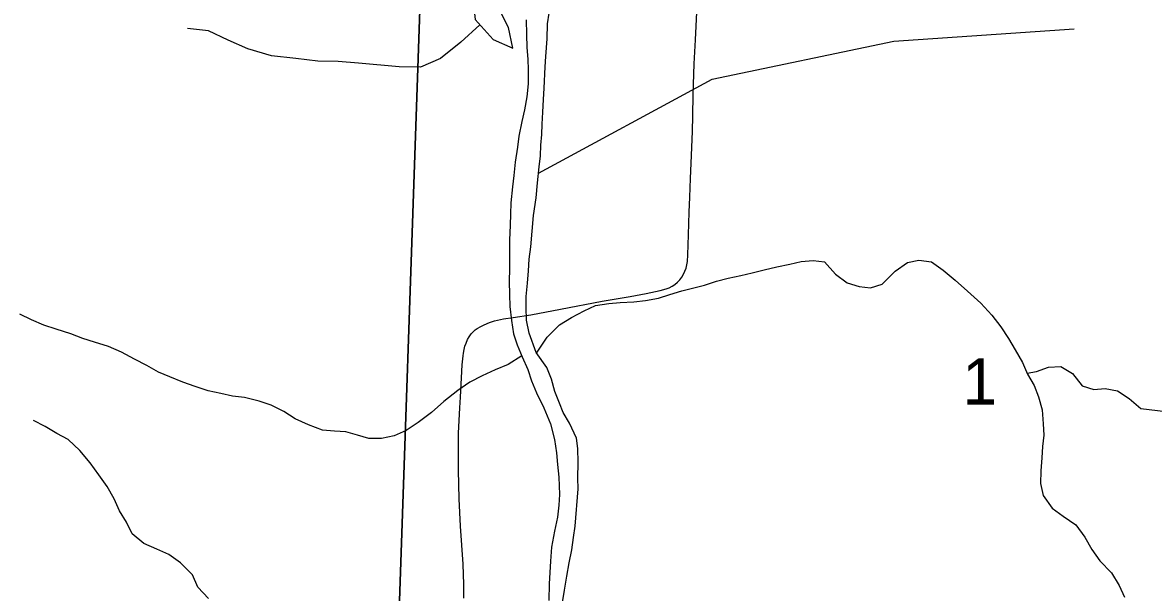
# Model space of a CAD drawing. Extents: x 1985906 to 2360102, y 891258 to 1222054.
# Drawn here: x 2101329 to 2106722, y 1053500 to 1056220 of the extents above; entities that cross this region are included whole.
import ezdxf

# ---------------------------------------------------------------- set-up
doc = ezdxf.new("R2010")
doc.units = 0
for name, color, linetype in [('GM_X_County_Road', 7, 'Continuous'), ('GM_X_Major_River', 7, 'Continuous'), ('GM_X_Minor_Lake', 7, 'Continuous'), ('GM_X_Minor_River', 7, 'Continuous'), ('GM_X_Section', 7, 'Continuous'), ('GM_X_Section_Text', 7, 'Continuous')]:
    doc.layers.add(name, color=color, linetype=linetype)

msp = doc.modelspace()

# ---------------------------------------------------------------- linework, layer by layer
at = {"layer": 'GM_X_County_Road'}
msp.add_lwpolyline([(2103433.8, 1053471.9), (2103434.1, 1053537.2), (2103430.1, 1053635.4), (2103418, 1053816.5), (2103411.7, 1053946.7), (2103407.4, 1054083.9), (2103407.5, 1054174.3), (2103407.6, 1054226.4), (2103408.6, 1054260.2), (2103413, 1054351.1), (2103414.2, 1054381.6), (2103416.9, 1054432.2), (2103425.6, 1054585.8), (2103429.9, 1054628.4), (2103431.9, 1054641.3), (2103434.4, 1054658.8), (2103438.7, 1054675.3), (2103444.8, 1054690), (2103451.8, 1054706.6), (2103458.7, 1054719.6), (2103468.3, 1054733.5), (2103474.8, 1054741), (2103488.2, 1054752.6), (2103497.8, 1054759.5), (2103514.3, 1054769.1), (2103529.9, 1054777.7), (2103556, 1054789), (2103580.3, 1054796.8), (2103622, 1054805.5), (2103669.1, 1054811.9), (2103753.1, 1054825.4), (2103894.7, 1054852.4), (2104093.5, 1054890.5), (2104226.4, 1054913.1), (2104303.7, 1054927), (2104370.4, 1054940.8), (2104398.5, 1054948.3), (2104413.3, 1054954.3), (2104427.4, 1054961.6), (2104440.6, 1054970.4), (2104452.7, 1054980.5), (2104463.6, 1054992), (2104473.2, 1055004.6), (2104481.4, 1055018.2), (2104488.1, 1055032.6), (2104493.4, 1055047.6), (2104497.2, 1055063), (2104499.9, 1055078.9), (2104502.5, 1055111.1), (2104505.1, 1055207.4), (2104508.1, 1055315), (2104511.1, 1055386.2), (2104515, 1055475.8), (2104519.6, 1055585.2), (2104524.4, 1055701.4), (2104525.7, 1055772.7), (2104527.6, 1055876.1), (2104529.6, 1055925), (2104532, 1056023.3), (2104537.9, 1056138), (2104546.2, 1056301.6)], dxfattribs=at)
at = {"layer": 'GM_X_Major_River'}
for points in [[(2103903.1, 1053442.8), (2103913.3, 1053510.9), (2103925.5, 1053577), (2103935.7, 1053641.1), (2103947.9, 1053703.2), (2103956.1, 1053761.3), (2103964.2, 1053815.4), (2103978.7, 1053993.7), (2103976.9, 1054045.8), (2103979.1, 1054120), (2103977.3, 1054186.1), (2103971.4, 1054236.2), (2103937.6, 1054308.5), (2103907.7, 1054358.6), (2103889.8, 1054402.8), (2103867.9, 1054458.9), (2103852.1, 1054517.1), (2103830.2, 1054573.3), (2103778.3, 1054645.6), (2103744.5, 1054737.8), (2103732.7, 1054800), (2103730.9, 1054860.1), (2103731, 1054912.2), (2103737.2, 1054976.4), (2103741.4, 1055034.5), (2103745.5, 1055090.6), (2103753.7, 1055148.7), (2103766.1, 1055298.9), (2103778.4, 1055383.1), (2103784.6, 1055455.2), (2103792.8, 1055531.3), (2103799, 1055583.4), (2103801.2, 1055635.5), (2103805.3, 1055685.6), (2103807.5, 1055735.7), (2103809.6, 1055791.8), (2103813.8, 1055852), (2103815.9, 1055906.1), (2103822.2, 1056008.2), (2103824.4, 1056058.3), (2103830.6, 1056142.5), (2103832.8, 1056214.6), (2103841, 1056264.7)], [(2103730.7, 1056232.9), (2103732.6, 1056162.8), (2103734.4, 1056100.7), (2103738.2, 1056044.5), (2103740.1, 1055994.4), (2103739.9, 1055928.3), (2103733.7, 1055866.2), (2103723.5, 1055804.1), (2103709.4, 1055748), (2103695.1, 1055677.9), (2103689, 1055625.8), (2103678.8, 1055553.7), (2103672.6, 1055489.6), (2103666.4, 1055435.5), (2103658.2, 1055359.3), (2103656, 1055305.2), (2103653.9, 1055253.1), (2103651.7, 1055181), (2103651.3, 1055046.7), (2103649.1, 1054984.6), (2103650.9, 1054922.5), (2103652.8, 1054864.3), (2103660.6, 1054798.2), (2103670.4, 1054734), (2103688.3, 1054681.9), (2103712.2, 1054623.7), (2103738, 1054563.5), (2103755.9, 1054509.3), (2103779.8, 1054453.2), (2103815.6, 1054380.9)], [(2103815.6, 1054380.9), (2103847.4, 1054304.7), (2103865.3, 1054230.5), (2103875.1, 1054166.3), (2103880.9, 1054110.2), (2103886.8, 1054050.1), (2103890.6, 1053967.9), (2103886.4, 1053915.8), (2103880.2, 1053859.7), (2103866, 1053791.6), (2103851.8, 1053715.5), (2103847.6, 1053649.3), (2103843.4, 1053595.2), (2103841.3, 1053541.1), (2103839, 1053461)]]:
    msp.add_lwpolyline(points, dxfattribs=at)
at = {"layer": 'GM_X_Minor_Lake'}
msp.add_lwpolyline([(2103617.6, 1056784.8), (2103578, 1056821.5), (2103479.7, 1056828.8), (2103398, 1056735.6), (2103412.6, 1056637), (2103459.5, 1056541.9), (2103484.1, 1056439.2), (2103476.6, 1056334.9), (2103487.2, 1056234.3), (2103574.2, 1056138.8), (2103668, 1056097.3), (2103647.3, 1056196), (2103596.5, 1056297.1), (2103565.8, 1056395.9), (2103561.2, 1056492.4), (2103532.4, 1056587.1), (2103487.6, 1056682.1), (2103587, 1056749.1)], dxfattribs=at)
at = {"layer": 'GM_X_Minor_River'}
for points in [[(2103509.8, 1056209.4), (2103419.4, 1056126.8), (2103321.8, 1056047.8), (2103226.9, 1056006.9), (2103124.4, 1056008.2), (2102931.9, 1056026.9), (2102833.6, 1056034.2), (2102737.2, 1056035.5), (2102633, 1056049), (2102516.7, 1056060.6), (2102402.7, 1056094.2), (2102308.9, 1056135.6), (2102215.2, 1056181.1), (2102114.9, 1056192.4)], [(2103789.6, 1055501.2), (2104617.8, 1055950.1), (2105483.9, 1056131.2), (2106344.3, 1056190)], [(2103780.8, 1054642.2), (2103830.9, 1054717.5), (2103890, 1054777), (2103946.7, 1054812.4), (2104007.4, 1054843.7), (2104062, 1054869.1), (2104124.4, 1054878.3), (2104178.7, 1054883.6), (2104245, 1054886.7), (2104299.4, 1054894), (2104361.8, 1054905.2), (2104416.3, 1054922.6), (2104472.7, 1054939.9), (2104581.6, 1054966.5), (2104638.1, 1054985.9), (2104694.5, 1054999.2), (2104754.9, 1055012.4), (2104809.3, 1055025.8), (2104865.8, 1055039.1), (2104926.2, 1055054.3), (2104988.7, 1055067.5), (2105043.1, 1055078.8), (2105099.4, 1055084.1), (2105153.5, 1055077.4), (2105206.9, 1055018.4), (2105262.5, 1054977.5), (2105318.5, 1054960.7), (2105372.6, 1054953.9), (2105429.1, 1054971.2), (2105490.3, 1055032.7), (2105549.1, 1055074.1), (2105603.5, 1055085.4), (2105663.6, 1055078.6), (2105719.3, 1055037.6), (2105776.8, 1054990.7), (2105836.3, 1054937.7), (2105899.8, 1054880.6), (2105951.2, 1054823.7), (2105994.5, 1054766.9), (2106031.9, 1054712.1), (2106063.3, 1054657.5), (2106098.5, 1054596.8), (2106121.8, 1054542.3), (2106153.2, 1054487.6), (2106174.5, 1054433.1), (2106191.7, 1054370.6), (2106196.7, 1054304.3), (2106200, 1054250), (2106193.2, 1054195.9), (2106190.4, 1054141.7), (2106185.5, 1054079.5), (2106184.6, 1054019.3), (2106195.9, 1053962.9), (2106239.2, 1053902.1), (2106292.8, 1053863.2), (2106352.5, 1053822.2), (2106395.8, 1053763.4), (2106429.1, 1053704.7), (2106466.5, 1053650), (2106521.9, 1053593.1), (2106559.2, 1053532.3), (2106584.5, 1053477.7)], [(2103709.9, 1054629.3), (2103644.3, 1054587.5), (2103583.7, 1054562.2), (2103521, 1054532.9), (2103462.3, 1054503.6), (2103405.5, 1054464.2), (2103338.5, 1054410.9), (2103279.5, 1054359.4), (2103216.5, 1054310.1), (2103157.8, 1054272.7), (2103101.2, 1054247.4), (2103040.7, 1054234.1), (2102980.5, 1054234.9), (2102926.5, 1054249.7), (2102870.5, 1054266.5), (2102816.3, 1054269.3), (2102760.1, 1054274), (2102692.2, 1054299), (2102628.4, 1054328), (2102574.7, 1054362.9), (2102514.8, 1054393.8), (2102456.9, 1054412.6), (2102386.8, 1054429.6), (2102330.7, 1054436.4), (2102274.6, 1054449.2), (2102214.6, 1054462.1), (2102152.6, 1054483), (2102092.7, 1054503.9), (2102030.8, 1054528.8), (2101976.9, 1054551.6), (2101921.1, 1054582.5), (2101863.3, 1054613.4), (2101801.5, 1054646.3), (2101739.6, 1054673.3), (2101671.7, 1054694.3), (2101615.7, 1054711.1), (2101559.8, 1054733.9), (2101489.8, 1054756.9), (2101429.8, 1054775.8), (2101372, 1054800.7), (2101316.1, 1054827.5)], [(2106119.9, 1054546.8), (2106164.2, 1054553.7), (2106222.7, 1054575), (2106281, 1054578.3), (2106336.8, 1054545.4), (2106382.1, 1054486.6), (2106438.1, 1054467.7), (2106492.4, 1054473), (2106550.5, 1054462.2), (2106606.2, 1054425.3), (2106661.7, 1054378.4), (2106781.6, 1054364.1)], [(2102216.4, 1053470), (2102165, 1053524.9), (2102139.7, 1053583.5), (2102082.3, 1053640.5), (2102026.6, 1053681.4), (2101968.8, 1053706.3), (2101906.9, 1053733.2), (2101851.3, 1053780.1), (2101824, 1053834.7), (2101790.6, 1053889.4), (2101765.4, 1053946), (2101732.1, 1054004.6), (2101692.7, 1054061.4), (2101651.3, 1054118.2), (2101602, 1054177.1), (2101546.5, 1054230), (2101492.7, 1054258.9), (2101436.9, 1054291.8), (2101381.1, 1054320.6)]]:
    msp.add_lwpolyline(points, dxfattribs=at)
at = {"layer": 'GM_X_Section'}
for points in [[(2108578.1, 1057164.4), (2108655.6, 1052125.7), (2108654.8, 1051943.6), (2103079.3, 1052072.7), (2103253.1, 1057114.6), (2103305.1, 1057114.9), (2105626.3, 1057164.1)], [(2097994, 1057075.2), (2103253.1, 1057114.6), (2103079.3, 1052072.7), (2097579.8, 1052088.1), (2097743.8, 1057069.9)]]:
    msp.add_lwpolyline(points, close=True, dxfattribs=at)

# ---------------------------------------------------------------- texts
at = {"layer": 'GM_X_Section_Text'}
msp.add_text('1', height=221, rotation=0, dxfattribs=at).set_placement((2105811.9, 1054396.7))

doc.saveas('drawing.dxf')
